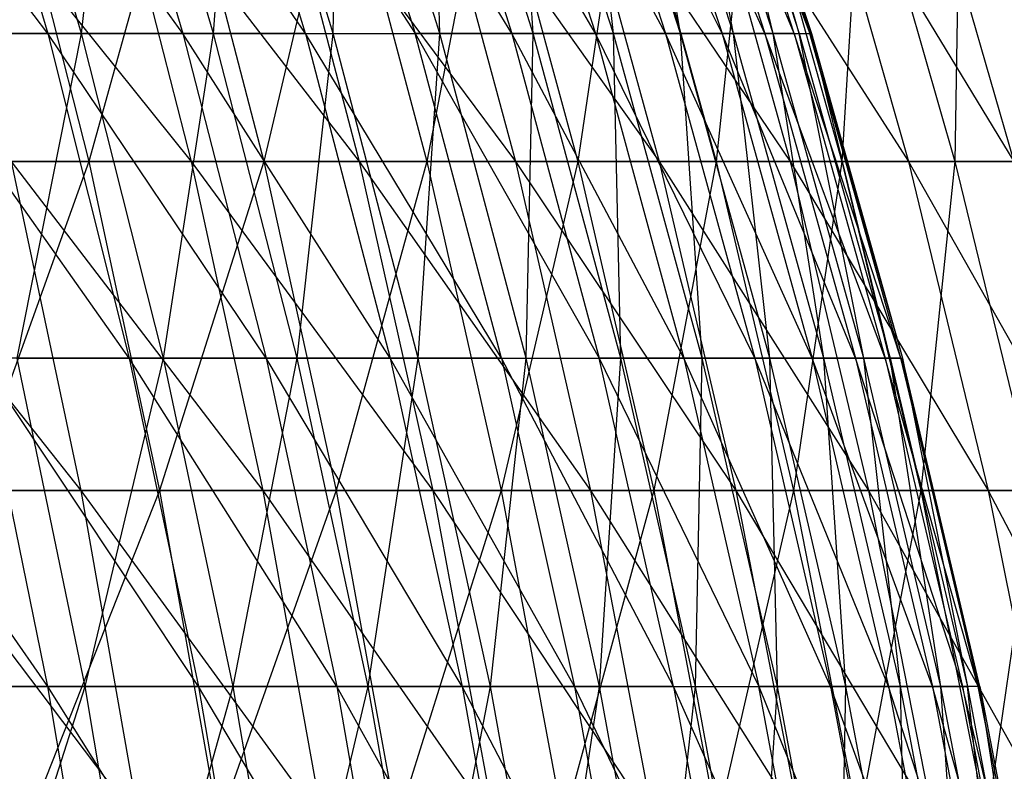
# Model space of a CAD drawing. Extents: x -125 to 125, y -143 to 0.
# Tile 393 of 406: x 47.78 to 55.07, y -71.24 to -65.68. Entities that reach past the tile are written whole.
import ezdxf

# ---------------------------------------------------------------- set-up
doc = ezdxf.new("R2010")
doc.units = 0
doc.header["$LTSCALE"] = 25.4
doc.layers.get('0').update_dxf_attribs({"linetype": 'CONTINUOUS'})

# ---------------------------------------------------------------- blocks, each defined once
blk = doc.blocks.new('NL2500027000_STL_3')
at = {"color": 0}
for p, q in [((47.9875, -65.7877, 23.9796), (46.2177, -63.4167, 25.6733)), ((47.9875, -65.7877, 23.9796), (46.2177, -63.4167, 25.6733)), ((48.9878, -65.7877, 21.8636), (47.2936, -63.4167, 23.6329)), ((47.2936, -63.4167, 23.6329), (47.9875, -65.7877, 23.9796)), ((47.2936, -63.4167, 23.6329), (47.9875, -65.7877, 23.9796)), ((48.9878, -65.7877, 21.8636), (47.2936, -63.4167, 23.6329)), ((48.2372, -65.7877, -23.4732), (47.5397, -63.4167, -23.1338)), ((48.2372, -65.7877, -23.4732), (47.5397, -63.4167, -23.1338)), ((48.2372, -65.7877, -23.4732), (48.5036, -63.4167, -21.0381)), ((48.2372, -65.7877, -23.4732), (48.5036, -63.4167, -21.0381)), ((49.8948, -65.7877, 19.706), (48.2794, -63.4167, 21.5474)), ((48.2794, -63.4167, 21.5474), (48.9878, -65.7877, 21.8636)), ((48.2794, -63.4167, 21.5474), (48.9878, -65.7877, 21.8636)), ((49.8948, -65.7877, 19.706), (48.2794, -63.4167, 21.5474)), ((49.2152, -65.7877, -21.3468), (48.5036, -63.4167, -21.0381)), ((49.2152, -65.7877, -21.3468), (48.5036, -63.4167, -21.0381)), ((49.8948, -65.7877, 19.706), (49.1734, -63.4167, 19.421)), ((49.1734, -63.4167, 19.421), (50.7069, -65.7877, 17.5108)), ((49.8948, -65.7877, 19.706), (49.1734, -63.4167, 19.421)), ((49.1734, -63.4167, 19.421), (50.7069, -65.7877, 17.5108)), ((49.2152, -65.7877, -21.3468), (49.3751, -63.4167, -18.9024)), ((49.2152, -65.7877, -21.3468), (49.3751, -63.4167, -18.9024)), ((50.0995, -65.7877, -19.1797), (49.3751, -63.4167, -18.9024)), ((50.0995, -65.7877, -19.1797), (49.3751, -63.4167, -18.9024)), ((51.4224, -65.7877, 15.2823), (49.9737, -63.4167, 17.2576)), ((49.9737, -63.4167, 17.2576), (50.7069, -65.7877, 17.5108)), ((49.9737, -63.4167, 17.2576), (50.7069, -65.7877, 17.5108)), ((51.4224, -65.7877, 15.2823), (49.9737, -63.4167, 17.2576)), ((50.0995, -65.7877, -19.1797), (50.1526, -63.4167, -16.7307)), ((50.0995, -65.7877, -19.1797), (50.1526, -63.4167, -16.7307)), ((50.8884, -65.7877, -16.9761), (50.1526, -63.4167, -16.7307)), ((50.8884, -65.7877, -16.9761), (50.1526, -63.4167, -16.7307)), ((52.0401, -65.7877, 13.0248), (50.6789, -63.4167, 15.0614)), ((50.6789, -63.4167, 15.0614), (51.4224, -65.7877, 15.2823)), ((50.6789, -63.4167, 15.0614), (51.4224, -65.7877, 15.2823)), ((52.0401, -65.7877, 13.0248), (50.6789, -63.4167, 15.0614)), ((50.8884, -65.7877, -16.9761), (50.8346, -63.4167, -14.5271)), ((50.8884, -65.7877, -16.9761), (50.8346, -63.4167, -14.5271)), ((51.5805, -65.7877, -14.7403), (50.8346, -63.4167, -14.5271)), ((51.5805, -65.7877, -14.7403), (50.8346, -63.4167, -14.5271)), ((52.5587, -65.7877, 10.7424), (51.2876, -63.4167, 12.8365)), ((51.2876, -63.4167, 12.8365), (52.0401, -65.7877, 13.0248)), ((51.2876, -63.4167, 12.8365), (52.0401, -65.7877, 13.0248)), ((52.5587, -65.7877, 10.7424), (51.2876, -63.4167, 12.8365)), ((51.5805, -65.7877, -14.7403), (51.4199, -63.4167, -12.2959)), ((51.5805, -65.7877, -14.7403), (51.4199, -63.4167, -12.2959)), ((52.1743, -65.7877, -12.4763), (51.4199, -63.4167, -12.2959)), ((52.1743, -65.7877, -12.4763), (51.4199, -63.4167, -12.2959)), ((52.9773, -65.7877, 8.4396), (51.7987, -63.4167, 10.5871)), ((51.7987, -63.4167, 10.5871), (52.5587, -65.7877, 10.7424)), ((51.7987, -63.4167, 10.5871), (52.5587, -65.7877, 10.7424)), ((52.9773, -65.7877, 8.4396), (51.7987, -63.4167, 10.5871)), ((52.1743, -65.7877, -12.4763), (51.9073, -63.4167, -10.0413)), ((52.1743, -65.7877, -12.4763), (51.9073, -63.4167, -10.0413)), ((52.6689, -65.7877, -10.1886), (51.9073, -63.4167, -10.0413)), ((52.6689, -65.7877, -10.1886), (51.9073, -63.4167, -10.0413)), ((53.295, -65.7877, 6.1208), (52.2112, -63.4167, 8.3176)), ((52.2112, -63.4167, 8.3176), (52.9773, -65.7877, 8.4396)), ((52.2112, -63.4167, 8.3176), (52.9773, -65.7877, 8.4396)), ((53.295, -65.7877, 6.1208), (52.2112, -63.4167, 8.3176)), ((52.6689, -65.7877, -10.1886), (52.2959, -63.4167, -7.7676)), ((52.6689, -65.7877, -10.1886), (52.2959, -63.4167, -7.7676)), ((53.0632, -65.7877, -7.8816), (52.2959, -63.4167, -7.7676)), ((53.0632, -65.7877, -7.8816), (52.2959, -63.4167, -7.7676)), ((53.5112, -65.7877, 3.7902), (52.5244, -63.4167, 6.0323)), ((52.5244, -63.4167, 6.0323), (53.295, -65.7877, 6.1208)), ((52.5244, -63.4167, 6.0323), (53.295, -65.7877, 6.1208)), ((53.5112, -65.7877, 3.7902), (52.5244, -63.4167, 6.0323)), ((53.0632, -65.7877, -7.8816), (52.5849, -63.4167, -5.4791)), ((53.0632, -65.7877, -7.8816), (52.5849, -63.4167, -5.4791)), ((53.3564, -65.7877, -5.5595), (52.5849, -63.4167, -5.4791)), ((53.3564, -65.7877, -5.5595), (52.5849, -63.4167, -5.4791)), ((53.5112, -65.7877, 3.7902), (52.7375, -63.4167, 3.7354)), ((52.7375, -63.4167, 3.7354), (53.6256, -65.7877, 1.4525)), ((53.5112, -65.7877, 3.7902), (52.7375, -63.4167, 3.7354)), ((52.7375, -63.4167, 3.7354), (53.6256, -65.7877, 1.4525)), ((52.7739, -63.4167, -3.1801), (53.5482, -65.7877, -3.2268)), ((53.3564, -65.7877, -5.5595), (52.7739, -63.4167, -3.1801)), ((53.3564, -65.7877, -5.5595), (52.7739, -63.4167, -3.1801)), ((52.7739, -63.4167, -3.1801), (53.5482, -65.7877, -3.2268)), ((53.638, -65.7877, -0.888), (52.8502, -63.4167, 1.4315)), ((52.8502, -63.4167, 1.4315), (53.6256, -65.7877, 1.4525)), ((52.8502, -63.4167, 1.4315), (53.6256, -65.7877, 1.4525)), ((53.638, -65.7877, -0.888), (52.8502, -63.4167, 1.4315)), ((53.5482, -65.7877, -3.2268), (52.8624, -63.4167, -0.8752)), ((52.8624, -63.4167, -0.8752), (53.638, -65.7877, -0.888)), ((52.8624, -63.4167, -0.8752), (53.638, -65.7877, -0.888)), ((53.5482, -65.7877, -3.2268), (52.8624, -63.4167, -0.8752)), ((47.1169, -64.3266, 32.1853), (49.0487, -66.7325, 30.5547)), ((47.1169, -64.3266, 32.1853), (49.0487, -66.7325, 30.5547)), ((47.6837, -64.3266, -31.3393), (48.2911, -66.7325, -31.7385)), ((47.6837, -64.3266, -31.3393), (48.2911, -66.7325, -31.7385)), ((48.9625, -64.3266, -29.3013), (48.2911, -66.7325, -31.7385)), ((48.9625, -64.3266, -29.3013), (48.2911, -66.7325, -31.7385)), ((48.4318, -64.3266, 30.1704), (50.2932, -66.7325, 28.4598)), ((48.4318, -64.3266, 30.1704), (50.2932, -66.7325, 28.4598)), ((48.4318, -64.3266, 30.1704), (49.0487, -66.7325, 30.5547)), ((48.4318, -64.3266, 30.1704), (49.0487, -66.7325, 30.5547)), ((48.9625, -64.3266, -29.3013), (49.5862, -66.7325, -29.6745)), ((48.9625, -64.3266, -29.3013), (49.5862, -66.7325, -29.6745)), ((50.1542, -64.3266, -27.2111), (49.5862, -66.7325, -29.6745)), ((50.1542, -64.3266, -27.2111), (49.5862, -66.7325, -29.6745)), ((49.6606, -64.3266, 28.1018), (51.4482, -66.7325, 26.3143)), ((49.6606, -64.3266, 28.1018), (51.4482, -66.7325, 26.3143)), ((49.6606, -64.3266, 28.1018), (50.2932, -66.7325, 28.4598)), ((49.6606, -64.3266, 28.1018), (50.2932, -66.7325, 28.4598)), ((50.1542, -64.3266, -27.2111), (50.7931, -66.7325, -27.5577)), ((50.1542, -64.3266, -27.2111), (50.7931, -66.7325, -27.5577)), ((51.2568, -64.3266, -25.0726), (50.7931, -66.7325, -27.5577)), ((51.2568, -64.3266, -25.0726), (50.7931, -66.7325, -27.5577)), ((50.8012, -64.3266, 25.9833), (52.5118, -66.7325, 24.122)), ((50.8012, -64.3266, 25.9833), (52.5118, -66.7325, 24.122)), ((50.8012, -64.3266, 25.9833), (51.4482, -66.7325, 26.3143)), ((50.8012, -64.3266, 25.9833), (51.4482, -66.7325, 26.3143)), ((51.2568, -64.3266, -25.0726), (51.9096, -66.7325, -25.392)), ((51.2568, -64.3266, -25.0726), (51.9096, -66.7325, -25.392)), ((51.8514, -64.3266, 23.8186), (53.482, -66.7325, 21.8869)), ((51.8514, -64.3266, 23.8186), (53.482, -66.7325, 21.8869)), ((51.8514, -64.3266, 23.8186), (52.5118, -66.7325, 24.122)), ((51.8514, -64.3266, 23.8186), (52.5118, -66.7325, 24.122)), ((52.2682, -64.3266, -22.8895), (51.9096, -66.7325, -25.392)), ((52.2682, -64.3266, -22.8895), (51.9096, -66.7325, -25.392)), ((52.2682, -64.3266, -22.8895), (52.9339, -66.7325, -23.1811)), ((52.2682, -64.3266, -22.8895), (52.9339, -66.7325, -23.1811)), ((52.8094, -64.3266, 21.6116), (54.3572, -66.7325, 19.6128)), ((52.8094, -64.3266, 21.6116), (54.3572, -66.7325, 19.6128)), ((52.8094, -64.3266, 21.6116), (53.482, -66.7325, 21.8869)), ((52.8094, -64.3266, 21.6116), (53.482, -66.7325, 21.8869)), ((53.1866, -64.3266, -20.6657), (52.9339, -66.7325, -23.1811)), ((53.1866, -64.3266, -20.6657), (52.9339, -66.7325, -23.1811)), ((53.1866, -64.3266, -20.6657), (53.8641, -66.7325, -20.929)), ((53.1866, -64.3266, -20.6657), (53.8641, -66.7325, -20.929)), ((53.6735, -64.3266, 19.3661), (55.1357, -66.7325, 17.3039)), ((53.6735, -64.3266, 19.3661), (55.1357, -66.7325, 17.3039)), ((53.6735, -64.3266, 19.3661), (54.3572, -66.7325, 19.6128)), ((53.6735, -64.3266, 19.3661), (54.3572, -66.7325, 19.6128)), ((54.0106, -64.3266, -18.4052), (53.8641, -66.7325, -20.929)), ((54.0106, -64.3266, -18.4052), (53.8641, -66.7325, -20.929)), ((54.0106, -64.3266, -18.4052), (54.6985, -66.7325, -18.6396)), ((54.0106, -64.3266, -18.4052), (54.6985, -66.7325, -18.6396)), ((54.4422, -64.3266, 17.0862), (55.1357, -66.7325, 17.3039)), ((54.4422, -64.3266, 17.0862), (55.1357, -66.7325, 17.3039)), ((54.7384, -64.3266, -16.1119), (54.6985, -66.7325, -18.6396)), ((54.7384, -64.3266, -16.1119), (54.6985, -66.7325, -18.6396)), ((47.9875, -65.7877, 23.9796), (46.8958, -65.7877, 26.0499)), ((47.9875, -65.7877, 23.9796), (46.8958, -65.7877, 26.0499)), ((48.5911, -68.1894, 24.2812), (46.8958, -65.7877, 26.0499)), ((48.5911, -68.1894, 24.2812), (46.8958, -65.7877, 26.0499)), ((47.1674, -65.7877, -25.5549), (48.2372, -65.7877, -23.4732)), ((47.1674, -65.7877, -25.5549), (48.2372, -65.7877, -23.4732)), ((47.7607, -68.1894, -25.8763), (48.2372, -65.7877, -23.4732)), ((47.7607, -68.1894, -25.8763), (48.2372, -65.7877, -23.4732)), ((48.9878, -65.7877, 21.8636), (47.9875, -65.7877, 23.9796)), ((48.9878, -65.7877, 21.8636), (47.9875, -65.7877, 23.9796)), ((49.6039, -68.1894, 22.1386), (47.9875, -65.7877, 23.9796)), ((47.9875, -65.7877, 23.9796), (48.5911, -68.1894, 24.2812)), ((47.9875, -65.7877, 23.9796), (48.5911, -68.1894, 24.2812)), ((49.6039, -68.1894, 22.1386), (47.9875, -65.7877, 23.9796)), ((48.8439, -68.1894, -23.7684), (48.2372, -65.7877, -23.4732)), ((48.2372, -65.7877, -23.4732), (49.2152, -65.7877, -21.3468)), ((48.2372, -65.7877, -23.4732), (49.2152, -65.7877, -21.3468)), ((48.8439, -68.1894, -23.7684), (48.2372, -65.7877, -23.4732)), ((48.8439, -68.1894, -23.7684), (49.2152, -65.7877, -21.3468)), ((48.8439, -68.1894, -23.7684), (49.2152, -65.7877, -21.3468)), ((49.8948, -65.7877, 19.706), (48.9878, -65.7877, 21.8636)), ((49.8948, -65.7877, 19.706), (48.9878, -65.7877, 21.8636)), ((50.5224, -68.1894, 19.9538), (48.9878, -65.7877, 21.8636)), ((48.9878, -65.7877, 21.8636), (49.6039, -68.1894, 22.1386)), ((48.9878, -65.7877, 21.8636), (49.6039, -68.1894, 22.1386)), ((50.5224, -68.1894, 19.9538), (48.9878, -65.7877, 21.8636)), ((49.8342, -68.1894, -21.6153), (49.2152, -65.7877, -21.3468)), ((49.2152, -65.7877, -21.3468), (50.0995, -65.7877, -19.1797)), ((49.2152, -65.7877, -21.3468), (50.0995, -65.7877, -19.1797)), ((49.8342, -68.1894, -21.6153), (49.2152, -65.7877, -21.3468)), ((49.8342, -68.1894, -21.6153), (50.0995, -65.7877, -19.1797)), ((49.8342, -68.1894, -21.6153), (50.0995, -65.7877, -19.1797)), ((51.3447, -68.1894, 17.7311), (49.8948, -65.7877, 19.706)), ((49.8948, -65.7877, 19.706), (50.7069, -65.7877, 17.5108)), ((49.8948, -65.7877, 19.706), (50.7069, -65.7877, 17.5108)), ((49.8948, -65.7877, 19.706), (50.5224, -68.1894, 19.9538)), ((49.8948, -65.7877, 19.706), (50.5224, -68.1894, 19.9538)), ((51.3447, -68.1894, 17.7311), (49.8948, -65.7877, 19.706)), ((50.7296, -68.1894, -19.4209), (50.0995, -65.7877, -19.1797)), ((50.0995, -65.7877, -19.1797), (50.8884, -65.7877, -16.9761)), ((50.0995, -65.7877, -19.1797), (50.8884, -65.7877, -16.9761)), ((50.7296, -68.1894, -19.4209), (50.0995, -65.7877, -19.1797)), ((51.3447, -68.1894, 17.7311), (50.7069, -65.7877, 17.5108)), ((50.7069, -65.7877, 17.5108), (52.0692, -68.1894, 15.4746)), ((51.3447, -68.1894, 17.7311), (50.7069, -65.7877, 17.5108)), ((51.4224, -65.7877, 15.2823), (50.7069, -65.7877, 17.5108)), ((51.4224, -65.7877, 15.2823), (50.7069, -65.7877, 17.5108)), ((50.7069, -65.7877, 17.5108), (52.0692, -68.1894, 15.4746)), ((50.7296, -68.1894, -19.4209), (50.8884, -65.7877, -16.9761)), ((50.7296, -68.1894, -19.4209), (50.8884, -65.7877, -16.9761)), ((51.5285, -68.1894, -17.1897), (50.8884, -65.7877, -16.9761)), ((50.8884, -65.7877, -16.9761), (51.5805, -65.7877, -14.7403)), ((50.8884, -65.7877, -16.9761), (51.5805, -65.7877, -14.7403)), ((51.5285, -68.1894, -17.1897), (50.8884, -65.7877, -16.9761)), ((52.0401, -65.7877, 13.0248), (51.4224, -65.7877, 15.2823)), ((52.0401, -65.7877, 13.0248), (51.4224, -65.7877, 15.2823)), ((52.6947, -68.1894, 13.1886), (51.4224, -65.7877, 15.2823)), ((51.4224, -65.7877, 15.2823), (52.0692, -68.1894, 15.4746)), ((51.4224, -65.7877, 15.2823), (52.0692, -68.1894, 15.4746)), ((52.6947, -68.1894, 13.1886), (51.4224, -65.7877, 15.2823)), ((51.5285, -68.1894, -17.1897), (51.5805, -65.7877, -14.7403)), ((51.5285, -68.1894, -17.1897), (51.5805, -65.7877, -14.7403)), ((52.2292, -68.1894, -14.9257), (51.5805, -65.7877, -14.7403)), ((51.5805, -65.7877, -14.7403), (52.1743, -65.7877, -12.4763)), ((51.5805, -65.7877, -14.7403), (52.1743, -65.7877, -12.4763)), ((52.2292, -68.1894, -14.9257), (51.5805, -65.7877, -14.7403)), ((52.5587, -65.7877, 10.7424), (52.0401, -65.7877, 13.0248)), ((52.5587, -65.7877, 10.7424), (52.0401, -65.7877, 13.0248)), ((53.2198, -68.1894, 10.8776), (52.0401, -65.7877, 13.0248)), ((52.0401, -65.7877, 13.0248), (52.6947, -68.1894, 13.1886)), ((52.0401, -65.7877, 13.0248), (52.6947, -68.1894, 13.1886)), ((53.2198, -68.1894, 10.8776), (52.0401, -65.7877, 13.0248)), ((52.2292, -68.1894, -14.9257), (52.1743, -65.7877, -12.4763)), ((52.2292, -68.1894, -14.9257), (52.1743, -65.7877, -12.4763)), ((52.8306, -68.1894, -12.6333), (52.1743, -65.7877, -12.4763)), ((52.1743, -65.7877, -12.4763), (52.6689, -65.7877, -10.1886)), ((52.1743, -65.7877, -12.4763), (52.6689, -65.7877, -10.1886)), ((52.8306, -68.1894, -12.6333), (52.1743, -65.7877, -12.4763)), ((52.9773, -65.7877, 8.4396), (52.5587, -65.7877, 10.7424)), ((52.9773, -65.7877, 8.4396), (52.5587, -65.7877, 10.7424)), ((53.6436, -68.1894, 8.5458), (52.5587, -65.7877, 10.7424)), ((52.5587, -65.7877, 10.7424), (53.2198, -68.1894, 10.8776)), ((52.5587, -65.7877, 10.7424), (53.2198, -68.1894, 10.8776)), ((53.6436, -68.1894, 8.5458), (52.5587, -65.7877, 10.7424)), ((52.8306, -68.1894, -12.6333), (52.6689, -65.7877, -10.1886)), ((52.8306, -68.1894, -12.6333), (52.6689, -65.7877, -10.1886)), ((53.3313, -68.1894, -10.3168), (52.6689, -65.7877, -10.1886)), ((52.6689, -65.7877, -10.1886), (53.0632, -65.7877, -7.8816)), ((52.6689, -65.7877, -10.1886), (53.0632, -65.7877, -7.8816)), ((53.3313, -68.1894, -10.3168), (52.6689, -65.7877, -10.1886)), ((53.295, -65.7877, 6.1208), (52.9773, -65.7877, 8.4396)), ((53.295, -65.7877, 6.1208), (52.9773, -65.7877, 8.4396)), ((53.9653, -68.1894, 6.1977), (52.9773, -65.7877, 8.4396)), ((52.9773, -65.7877, 8.4396), (53.6436, -68.1894, 8.5458)), ((52.9773, -65.7877, 8.4396), (53.6436, -68.1894, 8.5458)), ((53.9653, -68.1894, 6.1977), (52.9773, -65.7877, 8.4396)), ((53.3313, -68.1894, -10.3168), (53.0632, -65.7877, -7.8816)), ((53.3313, -68.1894, -10.3168), (53.0632, -65.7877, -7.8816)), ((53.7306, -68.1894, -7.9807), (53.0632, -65.7877, -7.8816)), ((53.0632, -65.7877, -7.8816), (53.3564, -65.7877, -5.5595)), ((53.0632, -65.7877, -7.8816), (53.3564, -65.7877, -5.5595)), ((53.7306, -68.1894, -7.9807), (53.0632, -65.7877, -7.8816)), ((53.5112, -65.7877, 3.7902), (53.295, -65.7877, 6.1208)), ((53.5112, -65.7877, 3.7902), (53.295, -65.7877, 6.1208)), ((54.1843, -68.1894, 3.8379), (53.295, -65.7877, 6.1208)), ((53.295, -65.7877, 6.1208), (53.9653, -68.1894, 6.1977)), ((53.295, -65.7877, 6.1208), (53.9653, -68.1894, 6.1977)), ((54.1843, -68.1894, 3.8379), (53.295, -65.7877, 6.1208)), ((53.7306, -68.1894, -7.9807), (53.3564, -65.7877, -5.5595)), ((53.7306, -68.1894, -7.9807), (53.3564, -65.7877, -5.5595)), ((54.0276, -68.1894, -5.6294), (53.3564, -65.7877, -5.5595)), ((53.3564, -65.7877, -5.5595), (53.5482, -65.7877, -3.2268)), ((53.3564, -65.7877, -5.5595), (53.5482, -65.7877, -3.2268)), ((54.0276, -68.1894, -5.6294), (53.3564, -65.7877, -5.5595)), ((54.3001, -68.1894, 1.4708), (53.5112, -65.7877, 3.7902)), ((53.5112, -65.7877, 3.7902), (53.6256, -65.7877, 1.4525)), ((53.5112, -65.7877, 3.7902), (53.6256, -65.7877, 1.4525)), ((53.5112, -65.7877, 3.7902), (54.1843, -68.1894, 3.8379)), ((53.5112, -65.7877, 3.7902), (54.1843, -68.1894, 3.8379)), ((54.3001, -68.1894, 1.4708), (53.5112, -65.7877, 3.7902)), ((53.5482, -65.7877, -3.2268), (53.638, -65.7877, -0.888)), ((53.5482, -65.7877, -3.2268), (53.638, -65.7877, -0.888)), ((53.5482, -65.7877, -3.2268), (54.2217, -68.1894, -3.2674)), ((54.0276, -68.1894, -5.6294), (53.5482, -65.7877, -3.2268)), ((54.0276, -68.1894, -5.6294), (53.5482, -65.7877, -3.2268)), ((53.5482, -65.7877, -3.2268), (54.2217, -68.1894, -3.2674)), ((54.3001, -68.1894, 1.4708), (53.6256, -65.7877, 1.4525)), ((53.6256, -65.7877, 1.4525), (54.3126, -68.1894, -0.8992)), ((54.3001, -68.1894, 1.4708), (53.6256, -65.7877, 1.4525)), ((53.638, -65.7877, -0.888), (53.6256, -65.7877, 1.4525)), ((53.638, -65.7877, -0.888), (53.6256, -65.7877, 1.4525)), ((53.6256, -65.7877, 1.4525), (54.3126, -68.1894, -0.8992)), ((54.2217, -68.1894, -3.2674), (53.638, -65.7877, -0.888)), ((53.638, -65.7877, -0.888), (54.3126, -68.1894, -0.8992)), ((53.638, -65.7877, -0.888), (54.3126, -68.1894, -0.8992)), ((54.2217, -68.1894, -3.2674), (53.638, -65.7877, -0.888)), ((46.3005, -66.7325, 34.5778), (48.2334, -69.1667, 32.948)), ((46.3005, -66.7325, 34.5778), (48.2334, -69.1667, 32.948)), ((48.2911, -66.7325, -31.7385), (46.9102, -66.7325, -33.7461)), ((48.2911, -66.7325, -31.7385), (46.9102, -66.7325, -33.7461)), ((48.2911, -66.7325, -31.7385), (47.4179, -69.1667, -34.1113)), ((48.2911, -66.7325, -31.7385), (47.4179, -69.1667, -34.1113)), ((47.717, -66.7325, 32.5952), (49.0487, -66.7325, 30.5547)), ((47.717, -66.7325, 32.5952), (49.0487, -66.7325, 30.5547)), ((47.717, -66.7325, 32.5952), (49.5795, -69.1667, 30.8854)), ((47.717, -66.7325, 32.5952), (49.5795, -69.1667, 30.8854)), ((47.717, -66.7325, 32.5952), (48.2334, -69.1667, 32.948)), ((47.717, -66.7325, 32.5952), (48.2334, -69.1667, 32.948)), ((49.5862, -66.7325, -29.6745), (48.2911, -66.7325, -31.7385)), ((48.2911, -66.7325, -31.7385), (48.8137, -69.1667, -32.082)), ((48.2911, -66.7325, -31.7385), (48.8137, -69.1667, -32.082)), ((49.5862, -66.7325, -29.6745), (48.2911, -66.7325, -31.7385)), ((49.5862, -66.7325, -29.6745), (48.8137, -69.1667, -32.082)), ((49.5862, -66.7325, -29.6745), (48.8137, -69.1667, -32.082)), ((49.0487, -66.7325, 30.5547), (50.2932, -66.7325, 28.4598)), ((49.0487, -66.7325, 30.5547), (50.2932, -66.7325, 28.4598)), ((49.0487, -66.7325, 30.5547), (50.8375, -69.1667, 28.7678)), ((49.0487, -66.7325, 30.5547), (50.8375, -69.1667, 28.7678)), ((49.0487, -66.7325, 30.5547), (49.5795, -69.1667, 30.8854)), ((49.0487, -66.7325, 30.5547), (49.5795, -69.1667, 30.8854)), ((50.7931, -66.7325, -27.5577), (49.5862, -66.7325, -29.6745)), ((49.5862, -66.7325, -29.6745), (50.1228, -69.1667, -29.9957)), ((49.5862, -66.7325, -29.6745), (50.1228, -69.1667, -29.9957)), ((50.7931, -66.7325, -27.5577), (49.5862, -66.7325, -29.6745)), ((50.7931, -66.7325, -27.5577), (50.1228, -69.1667, -29.9957)), ((50.7931, -66.7325, -27.5577), (50.1228, -69.1667, -29.9957)), ((50.2932, -66.7325, 28.4598), (51.4482, -66.7325, 26.3143)), ((50.2932, -66.7325, 28.4598), (51.4482, -66.7325, 26.3143)), ((50.2932, -66.7325, 28.4598), (52.005, -69.1667, 26.5991)), ((50.2932, -66.7325, 28.4598), (52.005, -69.1667, 26.5991)), ((50.2932, -66.7325, 28.4598), (50.8375, -69.1667, 28.7678)), ((50.2932, -66.7325, 28.4598), (50.8375, -69.1667, 28.7678)), ((51.9096, -66.7325, -25.392), (50.7931, -66.7325, -27.5577)), ((50.7931, -66.7325, -27.5577), (51.3428, -69.1667, -27.856)), ((50.7931, -66.7325, -27.5577), (51.3428, -69.1667, -27.856)), ((51.9096, -66.7325, -25.392), (50.7931, -66.7325, -27.5577)), ((51.9096, -66.7325, -25.392), (51.3428, -69.1667, -27.856)), ((51.9096, -66.7325, -25.392), (51.3428, -69.1667, -27.856)), ((51.4482, -66.7325, 26.3143), (52.5118, -66.7325, 24.122)), ((51.4482, -66.7325, 26.3143), (52.5118, -66.7325, 24.122)), ((51.4482, -66.7325, 26.3143), (53.0801, -69.1667, 24.3831)), ((51.4482, -66.7325, 26.3143), (53.0801, -69.1667, 24.3831)), ((51.4482, -66.7325, 26.3143), (52.005, -69.1667, 26.5991)), ((51.4482, -66.7325, 26.3143), (52.005, -69.1667, 26.5991)), ((52.9339, -66.7325, -23.1811), (51.9096, -66.7325, -25.392)), ((51.9096, -66.7325, -25.392), (52.4714, -69.1667, -25.6668)), ((51.9096, -66.7325, -25.392), (52.4714, -69.1667, -25.6668)), ((52.9339, -66.7325, -23.1811), (51.9096, -66.7325, -25.392)), ((52.9339, -66.7325, -23.1811), (52.4714, -69.1667, -25.6668)), ((52.9339, -66.7325, -23.1811), (52.4714, -69.1667, -25.6668)), ((52.5118, -66.7325, 24.122), (53.482, -66.7325, 21.8869)), ((52.5118, -66.7325, 24.122), (53.482, -66.7325, 21.8869)), ((52.5118, -66.7325, 24.122), (54.0609, -69.1667, 22.1237)), ((52.5118, -66.7325, 24.122), (54.0609, -69.1667, 22.1237)), ((52.5118, -66.7325, 24.122), (53.0801, -69.1667, 24.3831)), ((52.5118, -66.7325, 24.122), (53.0801, -69.1667, 24.3831)), ((53.8641, -66.7325, -20.929), (52.9339, -66.7325, -23.1811)), ((52.9339, -66.7325, -23.1811), (53.5068, -69.1667, -23.432)), ((52.9339, -66.7325, -23.1811), (53.5068, -69.1667, -23.432)), ((53.8641, -66.7325, -20.929), (52.9339, -66.7325, -23.1811)), ((53.482, -66.7325, 21.8869), (54.3572, -66.7325, 19.6128)), ((53.482, -66.7325, 21.8869), (54.3572, -66.7325, 19.6128)), ((53.482, -66.7325, 21.8869), (54.9455, -69.1667, 19.8251)), ((53.482, -66.7325, 21.8869), (54.9455, -69.1667, 19.8251)), ((53.482, -66.7325, 21.8869), (54.0609, -69.1667, 22.1237)), ((53.482, -66.7325, 21.8869), (54.0609, -69.1667, 22.1237)), ((53.8641, -66.7325, -20.929), (53.5068, -69.1667, -23.432)), ((53.8641, -66.7325, -20.929), (53.5068, -69.1667, -23.432)), ((54.6985, -66.7325, -18.6396), (53.8641, -66.7325, -20.929)), ((53.8641, -66.7325, -20.929), (54.4471, -69.1667, -21.1555)), ((53.8641, -66.7325, -20.929), (54.4471, -69.1667, -21.1555)), ((54.6985, -66.7325, -18.6396), (53.8641, -66.7325, -20.929)), ((54.3572, -66.7325, 19.6128), (55.1357, -66.7325, 17.3039)), ((54.3572, -66.7325, 19.6128), (55.1357, -66.7325, 17.3039)), ((54.3572, -66.7325, 19.6128), (55.7324, -69.1667, 17.4911)), ((54.3572, -66.7325, 19.6128), (55.7324, -69.1667, 17.4911)), ((54.3572, -66.7325, 19.6128), (54.9455, -69.1667, 19.8251)), ((54.3572, -66.7325, 19.6128), (54.9455, -69.1667, 19.8251)), ((54.6985, -66.7325, -18.6396), (54.4471, -69.1667, -21.1555)), ((54.6985, -66.7325, -18.6396), (54.4471, -69.1667, -21.1555)), ((55.4357, -66.7325, -16.3172), (54.6985, -66.7325, -18.6396)), ((54.6985, -66.7325, -18.6396), (55.2905, -69.1667, -18.8414)), ((54.6985, -66.7325, -18.6396), (55.2905, -69.1667, -18.8414)), ((55.4357, -66.7325, -16.3172), (54.6985, -66.7325, -18.6396)), ((46.2899, -68.1894, 28.4238), (47.9863, -70.6174, 26.6557)), ((46.2899, -68.1894, 28.4238), (47.9863, -70.6174, 26.6557)), ((48.5911, -68.1894, 24.2812), (47.4857, -68.1894, 26.3776)), ((48.5911, -68.1894, 24.2812), (47.4857, -68.1894, 26.3776)), ((49.1033, -70.6174, 24.5372), (47.4857, -68.1894, 26.3776)), ((47.4857, -68.1894, 26.3776), (47.9863, -70.6174, 26.6557)), ((47.4857, -68.1894, 26.3776), (47.9863, -70.6174, 26.6557)), ((49.1033, -70.6174, 24.5372), (47.4857, -68.1894, 26.3776)), ((48.2642, -70.6174, -26.1491), (47.7607, -68.1894, -25.8763)), ((47.7607, -68.1894, -25.8763), (48.8439, -68.1894, -23.7684)), ((47.7607, -68.1894, -25.8763), (48.8439, -68.1894, -23.7684)), ((48.2642, -70.6174, -26.1491), (47.7607, -68.1894, -25.8763)), ((48.2642, -70.6174, -26.1491), (48.8439, -68.1894, -23.7684)), ((48.2642, -70.6174, -26.1491), (48.8439, -68.1894, -23.7684)), ((49.6039, -68.1894, 22.1386), (48.5911, -68.1894, 24.2812)), ((49.6039, -68.1894, 22.1386), (48.5911, -68.1894, 24.2812)), ((50.1269, -70.6174, 22.372), (48.5911, -68.1894, 24.2812)), ((48.5911, -68.1894, 24.2812), (49.1033, -70.6174, 24.5372)), ((48.5911, -68.1894, 24.2812), (49.1033, -70.6174, 24.5372)), ((50.1269, -70.6174, 22.372), (48.5911, -68.1894, 24.2812)), ((49.3588, -70.6174, -24.019), (48.8439, -68.1894, -23.7684)), ((48.8439, -68.1894, -23.7684), (49.8342, -68.1894, -21.6153)), ((48.8439, -68.1894, -23.7684), (49.8342, -68.1894, -21.6153)), ((49.3588, -70.6174, -24.019), (48.8439, -68.1894, -23.7684)), ((49.3588, -70.6174, -24.019), (49.8342, -68.1894, -21.6153)), ((49.3588, -70.6174, -24.019), (49.8342, -68.1894, -21.6153)), ((50.5224, -68.1894, 19.9538), (49.6039, -68.1894, 22.1386)), ((50.5224, -68.1894, 19.9538), (49.6039, -68.1894, 22.1386)), ((51.055, -70.6174, 20.1642), (49.6039, -68.1894, 22.1386)), ((49.6039, -68.1894, 22.1386), (50.1269, -70.6174, 22.372)), ((49.6039, -68.1894, 22.1386), (50.1269, -70.6174, 22.372)), ((51.055, -70.6174, 20.1642), (49.6039, -68.1894, 22.1386)), ((50.3596, -70.6174, -21.8431), (49.8342, -68.1894, -21.6153)), ((49.8342, -68.1894, -21.6153), (50.7296, -68.1894, -19.4209)), ((49.8342, -68.1894, -21.6153), (50.7296, -68.1894, -19.4209)), ((50.3596, -70.6174, -21.8431), (49.8342, -68.1894, -21.6153)), ((50.3596, -70.6174, -21.8431), (50.7296, -68.1894, -19.4209)), ((50.3596, -70.6174, -21.8431), (50.7296, -68.1894, -19.4209)), ((51.3447, -68.1894, 17.7311), (50.5224, -68.1894, 19.9538)), ((51.3447, -68.1894, 17.7311), (50.5224, -68.1894, 19.9538)), ((51.886, -70.6174, 17.918), (50.5224, -68.1894, 19.9538)), ((50.5224, -68.1894, 19.9538), (51.055, -70.6174, 20.1642)), ((50.5224, -68.1894, 19.9538), (51.055, -70.6174, 20.1642)), ((51.886, -70.6174, 17.918), (50.5224, -68.1894, 19.9538)), ((51.2644, -70.6174, -19.6257), (50.7296, -68.1894, -19.4209)), ((50.7296, -68.1894, -19.4209), (51.5285, -68.1894, -17.1897)), ((50.7296, -68.1894, -19.4209), (51.5285, -68.1894, -17.1897)), ((51.2644, -70.6174, -19.6257), (50.7296, -68.1894, -19.4209)), ((51.2644, -70.6174, -19.6257), (51.5285, -68.1894, -17.1897)), ((51.2644, -70.6174, -19.6257), (51.5285, -68.1894, -17.1897)), ((52.6181, -70.6174, 15.6377), (51.3447, -68.1894, 17.7311)), ((51.3447, -68.1894, 17.7311), (52.0692, -68.1894, 15.4746)), ((51.3447, -68.1894, 17.7311), (52.0692, -68.1894, 15.4746)), ((51.3447, -68.1894, 17.7311), (51.886, -70.6174, 17.918)), ((51.3447, -68.1894, 17.7311), (51.886, -70.6174, 17.918)), ((52.6181, -70.6174, 15.6377), (51.3447, -68.1894, 17.7311)), ((52.0717, -70.6174, -17.3709), (51.5285, -68.1894, -17.1897)), ((51.5285, -68.1894, -17.1897), (52.2292, -68.1894, -14.9257)), ((51.5285, -68.1894, -17.1897), (52.2292, -68.1894, -14.9257)), ((52.0717, -70.6174, -17.3709), (51.5285, -68.1894, -17.1897)), ((52.6181, -70.6174, 15.6377), (52.0692, -68.1894, 15.4746)), ((52.0692, -68.1894, 15.4746), (53.2502, -70.6174, 13.3276)), ((52.6181, -70.6174, 15.6377), (52.0692, -68.1894, 15.4746)), ((52.6947, -68.1894, 13.1886), (52.0692, -68.1894, 15.4746)), ((52.6947, -68.1894, 13.1886), (52.0692, -68.1894, 15.4746)), ((52.0692, -68.1894, 15.4746), (53.2502, -70.6174, 13.3276)), ((52.0717, -70.6174, -17.3709), (52.2292, -68.1894, -14.9257)), ((52.0717, -70.6174, -17.3709), (52.2292, -68.1894, -14.9257)), ((52.7798, -70.6174, -15.083), (52.2292, -68.1894, -14.9257)), ((52.2292, -68.1894, -14.9257), (52.8306, -68.1894, -12.6333)), ((52.2292, -68.1894, -14.9257), (52.8306, -68.1894, -12.6333)), ((52.7798, -70.6174, -15.083), (52.2292, -68.1894, -14.9257)), ((53.2198, -68.1894, 10.8776), (52.6947, -68.1894, 13.1886)), ((53.2198, -68.1894, 10.8776), (52.6947, -68.1894, 13.1886)), ((53.7808, -70.6174, 10.9922), (52.6947, -68.1894, 13.1886)), ((52.6947, -68.1894, 13.1886), (53.2502, -70.6174, 13.3276)), ((52.6947, -68.1894, 13.1886), (53.2502, -70.6174, 13.3276)), ((53.7808, -70.6174, 10.9922), (52.6947, -68.1894, 13.1886)), ((52.7798, -70.6174, -15.083), (52.8306, -68.1894, -12.6333)), ((52.7798, -70.6174, -15.083), (52.8306, -68.1894, -12.6333)), ((53.3875, -70.6174, -12.7664), (52.8306, -68.1894, -12.6333)), ((52.8306, -68.1894, -12.6333), (53.3313, -68.1894, -10.3168)), ((52.8306, -68.1894, -12.6333), (53.3313, -68.1894, -10.3168)), ((53.3875, -70.6174, -12.7664), (52.8306, -68.1894, -12.6333)), ((53.6436, -68.1894, 8.5458), (53.2198, -68.1894, 10.8776)), ((53.6436, -68.1894, 8.5458), (53.2198, -68.1894, 10.8776)), ((54.2091, -70.6174, 8.6359), (53.2198, -68.1894, 10.8776)), ((53.2198, -68.1894, 10.8776), (53.7808, -70.6174, 10.9922)), ((53.2198, -68.1894, 10.8776), (53.7808, -70.6174, 10.9922)), ((54.2091, -70.6174, 8.6359), (53.2198, -68.1894, 10.8776)), ((53.3875, -70.6174, -12.7664), (53.3313, -68.1894, -10.3168)), ((53.3875, -70.6174, -12.7664), (53.3313, -68.1894, -10.3168)), ((53.8935, -70.6174, -10.4255), (53.3313, -68.1894, -10.3168)), ((53.3313, -68.1894, -10.3168), (53.7306, -68.1894, -7.9807)), ((53.3313, -68.1894, -10.3168), (53.7306, -68.1894, -7.9807)), ((53.8935, -70.6174, -10.4255), (53.3313, -68.1894, -10.3168)), ((53.9653, -68.1894, 6.1977), (53.6436, -68.1894, 8.5458)), ((53.9653, -68.1894, 6.1977), (53.6436, -68.1894, 8.5458)), ((54.5342, -70.6174, 6.2631), (53.6436, -68.1894, 8.5458)), ((53.6436, -68.1894, 8.5458), (54.2091, -70.6174, 8.6359)), ((53.6436, -68.1894, 8.5458), (54.2091, -70.6174, 8.6359)), ((54.5342, -70.6174, 6.2631), (53.6436, -68.1894, 8.5458)), ((53.8935, -70.6174, -10.4255), (53.7306, -68.1894, -7.9807)), ((53.8935, -70.6174, -10.4255), (53.7306, -68.1894, -7.9807)), ((54.297, -70.6174, -8.0648), (53.7306, -68.1894, -7.9807)), ((53.7306, -68.1894, -7.9807), (54.0276, -68.1894, -5.6294)), ((53.7306, -68.1894, -7.9807), (54.0276, -68.1894, -5.6294)), ((54.297, -70.6174, -8.0648), (53.7306, -68.1894, -7.9807)), ((54.1843, -68.1894, 3.8379), (53.9653, -68.1894, 6.1977)), ((54.1843, -68.1894, 3.8379), (53.9653, -68.1894, 6.1977)), ((54.7555, -70.6174, 3.8784), (53.9653, -68.1894, 6.1977)), ((53.9653, -68.1894, 6.1977), (54.5342, -70.6174, 6.2631)), ((53.9653, -68.1894, 6.1977), (54.5342, -70.6174, 6.2631)), ((54.7555, -70.6174, 3.8784), (53.9653, -68.1894, 6.1977)), ((54.297, -70.6174, -8.0648), (54.0276, -68.1894, -5.6294)), ((54.297, -70.6174, -8.0648), (54.0276, -68.1894, -5.6294)), ((54.5971, -70.6174, -5.6887), (54.0276, -68.1894, -5.6294)), ((54.0276, -68.1894, -5.6294), (54.2217, -68.1894, -3.2674)), ((54.0276, -68.1894, -5.6294), (54.2217, -68.1894, -3.2674)), ((54.5971, -70.6174, -5.6887), (54.0276, -68.1894, -5.6294)), ((54.3001, -68.1894, 1.4708), (54.1843, -68.1894, 3.8379)), ((54.3001, -68.1894, 1.4708), (54.1843, -68.1894, 3.8379)), ((54.8726, -70.6174, 1.4863), (54.1843, -68.1894, 3.8379)), ((54.1843, -68.1894, 3.8379), (54.7555, -70.6174, 3.8784)), ((54.1843, -68.1894, 3.8379), (54.7555, -70.6174, 3.8784)), ((54.8726, -70.6174, 1.4863), (54.1843, -68.1894, 3.8379)), ((54.2217, -68.1894, -3.2674), (54.3126, -68.1894, -0.8992)), ((54.2217, -68.1894, -3.2674), (54.3126, -68.1894, -0.8992)), ((54.2217, -68.1894, -3.2674), (54.7933, -70.6174, -3.3018)), ((54.5971, -70.6174, -5.6887), (54.2217, -68.1894, -3.2674)), ((54.5971, -70.6174, -5.6887), (54.2217, -68.1894, -3.2674)), ((54.2217, -68.1894, -3.2674), (54.7933, -70.6174, -3.3018)), ((54.8852, -70.6174, -0.9086), (54.3001, -68.1894, 1.4708)), ((54.3001, -68.1894, 1.4708), (54.3126, -68.1894, -0.8992)), ((54.3001, -68.1894, 1.4708), (54.3126, -68.1894, -0.8992)), ((54.3001, -68.1894, 1.4708), (54.8726, -70.6174, 1.4863)), ((54.3001, -68.1894, 1.4708), (54.8726, -70.6174, 1.4863)), ((54.8852, -70.6174, -0.9086), (54.3001, -68.1894, 1.4708)), ((54.8852, -70.6174, -0.9086), (54.3126, -68.1894, -0.8992)), ((54.3126, -68.1894, -0.8992), (54.7933, -70.6174, -3.3018)), ((54.8852, -70.6174, -0.9086), (54.3126, -68.1894, -0.8992)), ((54.3126, -68.1894, -0.8992), (54.7933, -70.6174, -3.3018)), ((46.8016, -69.1667, 34.9521), (48.2334, -69.1667, 32.948)), ((46.8016, -69.1667, 34.9521), (48.2334, -69.1667, 32.948)), ((46.8016, -69.1667, 34.9521), (48.6652, -71.625, 33.243)), ((46.8016, -69.1667, 34.9521), (48.6652, -71.625, 33.243)), ((48.8137, -69.1667, -32.082), (47.4179, -69.1667, -34.1113)), ((48.8137, -69.1667, -32.082), (47.4179, -69.1667, -34.1113)), ((48.8137, -69.1667, -32.082), (47.8424, -71.625, -34.4167)), ((48.8137, -69.1667, -32.082), (47.8424, -71.625, -34.4167)), ((48.2334, -69.1667, 32.948), (49.5795, -69.1667, 30.8854)), ((48.2334, -69.1667, 32.948), (49.5795, -69.1667, 30.8854)), ((48.2334, -69.1667, 32.948), (50.0234, -71.625, 31.1618)), ((48.2334, -69.1667, 32.948), (50.0234, -71.625, 31.1618)), ((48.2334, -69.1667, 32.948), (48.6652, -71.625, 33.243)), ((48.2334, -69.1667, 32.948), (48.6652, -71.625, 33.243)), ((50.1228, -69.1667, -29.9957), (48.8137, -69.1667, -32.082)), ((48.8137, -69.1667, -32.082), (49.2507, -71.625, -32.3692)), ((48.8137, -69.1667, -32.082), (49.2507, -71.625, -32.3692)), ((50.1228, -69.1667, -29.9957), (48.8137, -69.1667, -32.082)), ((50.1228, -69.1667, -29.9957), (49.2507, -71.625, -32.3692)), ((50.1228, -69.1667, -29.9957), (49.2507, -71.625, -32.3692)), ((49.5795, -69.1667, 30.8854), (50.8375, -69.1667, 28.7678)), ((49.5795, -69.1667, 30.8854), (50.8375, -69.1667, 28.7678)), ((49.5795, -69.1667, 30.8854), (51.2926, -71.625, 29.0253)), ((49.5795, -69.1667, 30.8854), (51.2926, -71.625, 29.0253)), ((49.5795, -69.1667, 30.8854), (50.0234, -71.625, 31.1618)), ((49.5795, -69.1667, 30.8854), (50.0234, -71.625, 31.1618)), ((51.3428, -69.1667, -27.856), (50.1228, -69.1667, -29.9957)), ((50.1228, -69.1667, -29.9957), (50.5715, -71.625, -30.2642)), ((50.1228, -69.1667, -29.9957), (50.5715, -71.625, -30.2642)), ((51.3428, -69.1667, -27.856), (50.1228, -69.1667, -29.9957)), ((51.3428, -69.1667, -27.856), (50.5715, -71.625, -30.2642)), ((51.3428, -69.1667, -27.856), (50.5715, -71.625, -30.2642)), ((50.8375, -69.1667, 28.7678), (52.005, -69.1667, 26.5991)), ((50.8375, -69.1667, 28.7678), (52.005, -69.1667, 26.5991)), ((50.8375, -69.1667, 28.7678), (52.4706, -71.625, 26.8372)), ((50.8375, -69.1667, 28.7678), (52.4706, -71.625, 26.8372)), ((50.8375, -69.1667, 28.7678), (51.2926, -71.625, 29.0253)), ((50.8375, -69.1667, 28.7678), (51.2926, -71.625, 29.0253)), ((52.4714, -69.1667, -25.6668), (51.3428, -69.1667, -27.856)), ((51.3428, -69.1667, -27.856), (51.8024, -71.625, -28.1054)), ((51.3428, -69.1667, -27.856), (51.8024, -71.625, -28.1054)), ((52.4714, -69.1667, -25.6668), (51.3428, -69.1667, -27.856)), ((52.4714, -69.1667, -25.6668), (51.8024, -71.625, -28.1054)), ((52.4714, -69.1667, -25.6668), (51.8024, -71.625, -28.1054)), ((52.005, -69.1667, 26.5991), (53.0801, -69.1667, 24.3831)), ((52.005, -69.1667, 26.5991), (53.0801, -69.1667, 24.3831)), ((52.005, -69.1667, 26.5991), (53.5553, -71.625, 24.6014)), ((52.005, -69.1667, 26.5991), (53.5553, -71.625, 24.6014)), ((52.005, -69.1667, 26.5991), (52.4706, -71.625, 26.8372)), ((52.005, -69.1667, 26.5991), (52.4706, -71.625, 26.8372)), ((53.5068, -69.1667, -23.432), (52.4714, -69.1667, -25.6668)), ((52.4714, -69.1667, -25.6668), (52.9412, -71.625, -25.8966)), ((52.4714, -69.1667, -25.6668), (52.9412, -71.625, -25.8966)), ((53.5068, -69.1667, -23.432), (52.4714, -69.1667, -25.6668)), ((53.5068, -69.1667, -23.432), (52.9412, -71.625, -25.8966)), ((53.5068, -69.1667, -23.432), (52.9412, -71.625, -25.8966)), ((53.0801, -69.1667, 24.3831), (54.0609, -69.1667, 22.1237)), ((53.0801, -69.1667, 24.3831), (54.0609, -69.1667, 22.1237)), ((53.0801, -69.1667, 24.3831), (54.5448, -71.625, 22.3218)), ((53.0801, -69.1667, 24.3831), (54.5448, -71.625, 22.3218)), ((53.0801, -69.1667, 24.3831), (53.5553, -71.625, 24.6014)), ((53.0801, -69.1667, 24.3831), (53.5553, -71.625, 24.6014)), ((54.4471, -69.1667, -21.1555), (53.5068, -69.1667, -23.432)), ((53.5068, -69.1667, -23.432), (53.9858, -71.625, -23.6417)), ((53.5068, -69.1667, -23.432), (53.9858, -71.625, -23.6417)), ((54.4471, -69.1667, -21.1555), (53.5068, -69.1667, -23.432)), ((54.4471, -69.1667, -21.1555), (53.9858, -71.625, -23.6417)), ((54.4471, -69.1667, -21.1555), (53.9858, -71.625, -23.6417)), ((54.0609, -69.1667, 22.1237), (54.9455, -69.1667, 19.8251)), ((54.0609, -69.1667, 22.1237), (54.9455, -69.1667, 19.8251)), ((54.0609, -69.1667, 22.1237), (55.4373, -71.625, 20.0025)), ((54.0609, -69.1667, 22.1237), (55.4373, -71.625, 20.0025)), ((54.0609, -69.1667, 22.1237), (54.5448, -71.625, 22.3218)), ((54.0609, -69.1667, 22.1237), (54.5448, -71.625, 22.3218)), ((55.2905, -69.1667, -18.8414), (54.4471, -69.1667, -21.1555)), ((54.4471, -69.1667, -21.1555), (54.9345, -71.625, -21.3449)), ((54.4471, -69.1667, -21.1555), (54.9345, -71.625, -21.3449)), ((55.2905, -69.1667, -18.8414), (54.4471, -69.1667, -21.1555)), ((55.2905, -69.1667, -18.8414), (54.9345, -71.625, -21.3449)), ((55.2905, -69.1667, -18.8414), (54.9345, -71.625, -21.3449)), ((54.9455, -69.1667, 19.8251), (55.7324, -69.1667, 17.4911)), ((54.9455, -69.1667, 19.8251), (55.7324, -69.1667, 17.4911)), ((54.9455, -69.1667, 19.8251), (56.2313, -71.625, 17.6477)), ((54.9455, -69.1667, 19.8251), (56.2313, -71.625, 17.6477)), ((54.9455, -69.1667, 19.8251), (55.4373, -71.625, 20.0025)), ((54.9455, -69.1667, 19.8251), (55.4373, -71.625, 20.0025)), ((47.9863, -70.6174, 26.6557), (46.7779, -70.6174, 28.7234)), ((47.9863, -70.6174, 26.6557), (46.7779, -70.6174, 28.7234)), ((47.0776, -70.6174, -28.2295), (48.2642, -70.6174, -26.1491)), ((47.0776, -70.6174, -28.2295), (48.2642, -70.6174, -26.1491)), ((47.4803, -73.0675, -28.4709), (48.2642, -70.6174, -26.1491)), ((47.4803, -73.0675, -28.4709), (48.2642, -70.6174, -26.1491)), ((47.9863, -70.6174, 26.6557), (48.3967, -73.0675, 26.8836)), ((47.9863, -70.6174, 26.6557), (48.3967, -73.0675, 26.8836)), ((47.9863, -70.6174, 26.6557), (49.5233, -73.0675, 24.747)), ((49.1033, -70.6174, 24.5372), (47.9863, -70.6174, 26.6557)), ((49.1033, -70.6174, 24.5372), (47.9863, -70.6174, 26.6557)), ((47.9863, -70.6174, 26.6557), (49.5233, -73.0675, 24.747)), ((48.677, -73.0675, -26.3728), (48.2642, -70.6174, -26.1491)), ((48.2642, -70.6174, -26.1491), (49.3588, -70.6174, -24.019)), ((48.2642, -70.6174, -26.1491), (49.3588, -70.6174, -24.019)), ((48.677, -73.0675, -26.3728), (48.2642, -70.6174, -26.1491)), ((48.677, -73.0675, -26.3728), (49.3588, -70.6174, -24.019)), ((48.677, -73.0675, -26.3728), (49.3588, -70.6174, -24.019)), ((50.1269, -70.6174, 22.372), (49.1033, -70.6174, 24.5372)), ((50.1269, -70.6174, 22.372), (49.1033, -70.6174, 24.5372)), ((50.5556, -73.0675, 22.5633), (49.1033, -70.6174, 24.5372)), ((49.1033, -70.6174, 24.5372), (49.5233, -73.0675, 24.747)), ((49.1033, -70.6174, 24.5372), (49.5233, -73.0675, 24.747)), ((50.5556, -73.0675, 22.5633), (49.1033, -70.6174, 24.5372)), ((49.781, -73.0675, -24.2244), (49.3588, -70.6174, -24.019)), ((49.3588, -70.6174, -24.019), (50.3596, -70.6174, -21.8431)), ((49.3588, -70.6174, -24.019), (50.3596, -70.6174, -21.8431)), ((49.781, -73.0675, -24.2244), (49.3588, -70.6174, -24.019)), ((49.781, -73.0675, -24.2244), (50.3596, -70.6174, -21.8431)), ((49.781, -73.0675, -24.2244), (50.3596, -70.6174, -21.8431)), ((51.055, -70.6174, 20.1642), (50.1269, -70.6174, 22.372)), ((51.055, -70.6174, 20.1642), (50.1269, -70.6174, 22.372)), ((51.4917, -73.0675, 20.3366), (50.1269, -70.6174, 22.372)), ((50.1269, -70.6174, 22.372), (50.5556, -73.0675, 22.5633)), ((50.1269, -70.6174, 22.372), (50.5556, -73.0675, 22.5633)), ((51.4917, -73.0675, 20.3366), (50.1269, -70.6174, 22.372)), ((50.7903, -73.0675, -22.0299), (50.3596, -70.6174, -21.8431)), ((50.3596, -70.6174, -21.8431), (51.2644, -70.6174, -19.6257)), ((50.3596, -70.6174, -21.8431), (51.2644, -70.6174, -19.6257)), ((50.7903, -73.0675, -22.0299), (50.3596, -70.6174, -21.8431)), ((50.7903, -73.0675, -22.0299), (51.2644, -70.6174, -19.6257)), ((50.7903, -73.0675, -22.0299), (51.2644, -70.6174, -19.6257)), ((51.886, -70.6174, 17.918), (51.055, -70.6174, 20.1642)), ((51.886, -70.6174, 17.918), (51.055, -70.6174, 20.1642)), ((52.3297, -73.0675, 18.0712), (51.055, -70.6174, 20.1642)), ((51.055, -70.6174, 20.1642), (51.4917, -73.0675, 20.3366)), ((51.055, -70.6174, 20.1642), (51.4917, -73.0675, 20.3366)), ((52.3297, -73.0675, 18.0712), (51.055, -70.6174, 20.1642)), ((51.7029, -73.0675, -19.7935), (51.2644, -70.6174, -19.6257)), ((51.2644, -70.6174, -19.6257), (52.0717, -70.6174, -17.3709)), ((51.2644, -70.6174, -19.6257), (52.0717, -70.6174, -17.3709)), ((51.7029, -73.0675, -19.7935), (51.2644, -70.6174, -19.6257)), ((51.7029, -73.0675, -19.7935), (52.0717, -70.6174, -17.3709)), ((51.7029, -73.0675, -19.7935), (52.0717, -70.6174, -17.3709)), ((52.6181, -70.6174, 15.6377), (51.886, -70.6174, 17.918)), ((52.6181, -70.6174, 15.6377), (51.886, -70.6174, 17.918)), ((53.0682, -73.0675, 15.7714), (51.886, -70.6174, 17.918)), ((51.886, -70.6174, 17.918), (52.3297, -73.0675, 18.0712)), ((51.886, -70.6174, 17.918), (52.3297, -73.0675, 18.0712)), ((53.0682, -73.0675, 15.7714), (51.886, -70.6174, 17.918)), ((52.517, -73.0675, -17.5194), (52.0717, -70.6174, -17.3709)), ((52.0717, -70.6174, -17.3709), (52.7798, -70.6174, -15.083)), ((52.0717, -70.6174, -17.3709), (52.7798, -70.6174, -15.083)), ((52.517, -73.0675, -17.5194), (52.0717, -70.6174, -17.3709)), ((52.517, -73.0675, -17.5194), (52.7798, -70.6174, -15.083)), ((52.517, -73.0675, -17.5194), (52.7798, -70.6174, -15.083)), ((53.7056, -73.0675, 13.4416), (52.6181, -70.6174, 15.6377)), ((52.6181, -70.6174, 15.6377), (53.2502, -70.6174, 13.3276)), ((52.6181, -70.6174, 15.6377), (53.2502, -70.6174, 13.3276)), ((52.6181, -70.6174, 15.6377), (53.0682, -73.0675, 15.7714)), ((52.6181, -70.6174, 15.6377), (53.0682, -73.0675, 15.7714)), ((53.7056, -73.0675, 13.4416), (52.6181, -70.6174, 15.6377)), ((53.2312, -73.0675, -15.212), (52.7798, -70.6174, -15.083)), ((52.7798, -70.6174, -15.083), (53.3875, -70.6174, -12.7664)), ((52.7798, -70.6174, -15.083), (53.3875, -70.6174, -12.7664)), ((53.2312, -73.0675, -15.212), (52.7798, -70.6174, -15.083)), ((53.2312, -73.0675, -15.212), (53.3875, -70.6174, -12.7664)), ((53.2312, -73.0675, -15.212), (53.3875, -70.6174, -12.7664)), ((53.7056, -73.0675, 13.4416), (53.2502, -70.6174, 13.3276)), ((53.2502, -70.6174, 13.3276), (54.2408, -73.0675, 11.0862)), ((53.7056, -73.0675, 13.4416), (53.2502, -70.6174, 13.3276)), ((53.7808, -70.6174, 10.9922), (53.2502, -70.6174, 13.3276)), ((53.7808, -70.6174, 10.9922), (53.2502, -70.6174, 13.3276)), ((53.2502, -70.6174, 13.3276), (54.2408, -73.0675, 11.0862)), ((53.8441, -73.0675, -12.8756), (53.3875, -70.6174, -12.7664)), ((53.3875, -70.6174, -12.7664), (53.8935, -70.6174, -10.4255)), ((53.3875, -70.6174, -12.7664), (53.8935, -70.6174, -10.4255)), ((53.8441, -73.0675, -12.8756), (53.3875, -70.6174, -12.7664)), ((54.2091, -70.6174, 8.6359), (53.7808, -70.6174, 10.9922)), ((54.2091, -70.6174, 8.6359), (53.7808, -70.6174, 10.9922)), ((54.6728, -73.0675, 8.7097), (53.7808, -70.6174, 10.9922)), ((53.7808, -70.6174, 10.9922), (54.2408, -73.0675, 11.0862)), ((53.7808, -70.6174, 10.9922), (54.2408, -73.0675, 11.0862)), ((54.6728, -73.0675, 8.7097), (53.7808, -70.6174, 10.9922)), ((53.8441, -73.0675, -12.8756), (53.8935, -70.6174, -10.4255)), ((53.8441, -73.0675, -12.8756), (53.8935, -70.6174, -10.4255)), ((54.3545, -73.0675, -10.5147), (53.8935, -70.6174, -10.4255)), ((53.8935, -70.6174, -10.4255), (54.297, -70.6174, -8.0648)), ((53.8935, -70.6174, -10.4255), (54.297, -70.6174, -8.0648)), ((54.3545, -73.0675, -10.5147), (53.8935, -70.6174, -10.4255)), ((54.5342, -70.6174, 6.2631), (54.2091, -70.6174, 8.6359)), ((54.5342, -70.6174, 6.2631), (54.2091, -70.6174, 8.6359)), ((55.0006, -73.0675, 6.3166), (54.2091, -70.6174, 8.6359)), ((54.2091, -70.6174, 8.6359), (54.6728, -73.0675, 8.7097)), ((54.2091, -70.6174, 8.6359), (54.6728, -73.0675, 8.7097)), ((55.0006, -73.0675, 6.3166), (54.2091, -70.6174, 8.6359)), ((54.3545, -73.0675, -10.5147), (54.297, -70.6174, -8.0648)), ((54.3545, -73.0675, -10.5147), (54.297, -70.6174, -8.0648)), ((54.7614, -73.0675, -8.1338), (54.297, -70.6174, -8.0648)), ((54.297, -70.6174, -8.0648), (54.5971, -70.6174, -5.6887)), ((54.297, -70.6174, -8.0648), (54.5971, -70.6174, -5.6887)), ((54.7614, -73.0675, -8.1338), (54.297, -70.6174, -8.0648)), ((54.7555, -70.6174, 3.8784), (54.5342, -70.6174, 6.2631)), ((54.7555, -70.6174, 3.8784), (54.5342, -70.6174, 6.2631)), ((55.2238, -73.0675, 3.9115), (54.5342, -70.6174, 6.2631)), ((54.5342, -70.6174, 6.2631), (55.0006, -73.0675, 6.3166)), ((54.5342, -70.6174, 6.2631), (55.0006, -73.0675, 6.3166)), ((55.2238, -73.0675, 3.9115), (54.5342, -70.6174, 6.2631)), ((54.7614, -73.0675, -8.1338), (54.5971, -70.6174, -5.6887)), ((54.7614, -73.0675, -8.1338), (54.5971, -70.6174, -5.6887)), ((55.0641, -73.0675, -5.7374), (54.5971, -70.6174, -5.6887)), ((54.5971, -70.6174, -5.6887), (54.7933, -70.6174, -3.3018)), ((54.5971, -70.6174, -5.6887), (54.7933, -70.6174, -3.3018)), ((55.0641, -73.0675, -5.7374), (54.5971, -70.6174, -5.6887)), ((54.8726, -70.6174, 1.4863), (54.7555, -70.6174, 3.8784)), ((54.8726, -70.6174, 1.4863), (54.7555, -70.6174, 3.8784)), ((55.3419, -73.0675, 1.499), (54.7555, -70.6174, 3.8784)), ((54.7555, -70.6174, 3.8784), (55.2238, -73.0675, 3.9115)), ((54.7555, -70.6174, 3.8784), (55.2238, -73.0675, 3.9115)), ((55.3419, -73.0675, 1.499), (54.7555, -70.6174, 3.8784)), ((54.8852, -70.6174, -0.9086), (54.7933, -70.6174, -3.3018)), ((54.7933, -70.6174, -3.3018), (55.2619, -73.0675, -3.3301)), ((54.8852, -70.6174, -0.9086), (54.7933, -70.6174, -3.3018)), ((55.0641, -73.0675, -5.7374), (54.7933, -70.6174, -3.3018)), ((55.0641, -73.0675, -5.7374), (54.7933, -70.6174, -3.3018)), ((54.7933, -70.6174, -3.3018), (55.2619, -73.0675, -3.3301)), ((54.8852, -70.6174, -0.9086), (54.8726, -70.6174, 1.4863)), ((54.8852, -70.6174, -0.9086), (54.8726, -70.6174, 1.4863)), ((55.3546, -73.0675, -0.9164), (54.8726, -70.6174, 1.4863)), ((54.8726, -70.6174, 1.4863), (55.3419, -73.0675, 1.499)), ((54.8726, -70.6174, 1.4863), (55.3419, -73.0675, 1.499)), ((55.3546, -73.0675, -0.9164), (54.8726, -70.6174, 1.4863)), ((55.2619, -73.0675, -3.3301), (54.8852, -70.6174, -0.9086)), ((54.8852, -70.6174, -0.9086), (55.3546, -73.0675, -0.9164)), ((54.8852, -70.6174, -0.9086), (55.3546, -73.0675, -0.9164)), ((55.2619, -73.0675, -3.3301), (54.8852, -70.6174, -0.9086))]:
    blk.add_line(p, q, dxfattribs=at)

msp = doc.modelspace()

# ---------------------------------------------------------------- block references
at = {"color": 253}
msp.add_blockref('NL2500027000_STL_3', (0, 0), dxfattribs=at)

doc.saveas('drawing.dxf')
